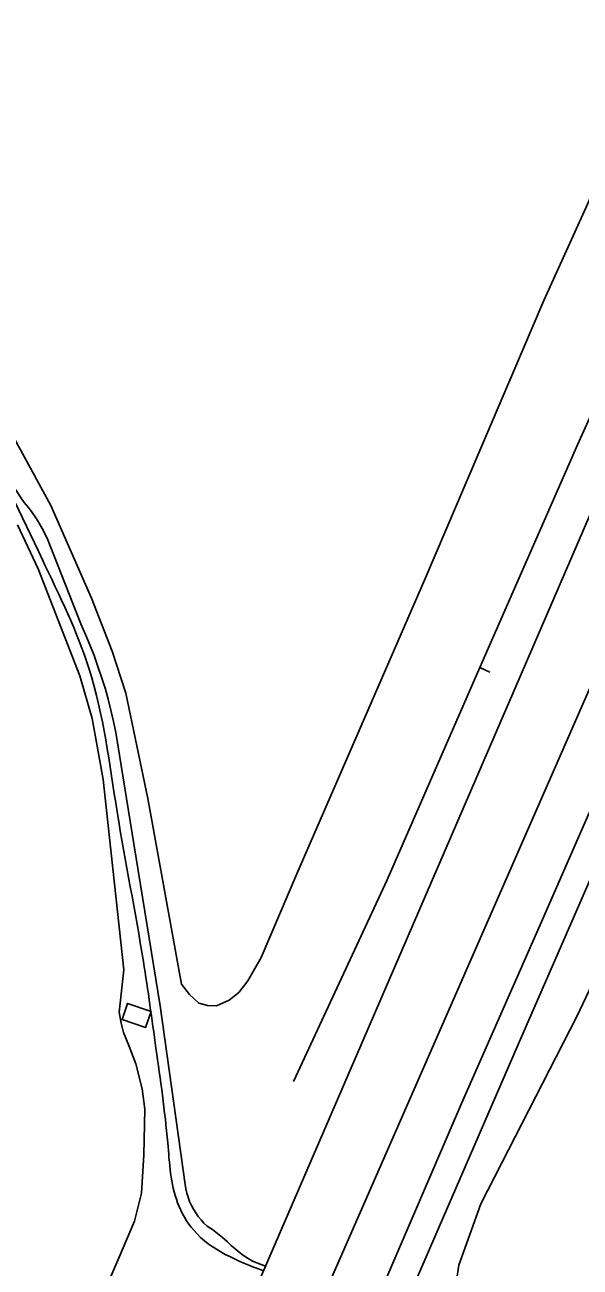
# Model space of a CAD drawing. Extents: x 3683613 to 3738215, y 469626 to 495384.
# Drawn here: x 3698541 to 3698974, y 476362 to 477329 of the extents above; entities that cross this region are included whole.
import ezdxf

# ---------------------------------------------------------------- set-up
doc = ezdxf.new("R2010")
doc.units = 0
for name, color, linetype in [('V-BLDG-OTLN', 7, 'Continuous'), ('V-RAIL-TRAK', 7, 'Continuous'), ('V-ROAD-CNTR', 7, 'Continuous'), ('V-SITE-VEGE', 7, 'Continuous'), ('V-TOPO-SHOR', 7, 'Continuous')]:
    doc.layers.add(name, color=color, linetype=linetype)

msp = doc.modelspace()

# ---------------------------------------------------------------- linework, layer by layer
at = {"layer": 'V-BLDG-OTLN'}
msp.add_lwpolyline([(3698639.58, 476561.11), (3698635.27, 476548.64), (3698617.03, 476554.94), (3698621.34, 476567.41)], close=True, dxfattribs=at)
at = {"layer": 'V-RAIL-TRAK'}
msp.add_lwpolyline([(3699135.74, 477023.27), (3699079.88, 476891.92), (3699035.76, 476788.16), (3698925.48, 476535.55), (3698842.82, 476345.06), (3698828.19, 476311.65), (3698767.63, 476173.4), (3698670.9, 475951.72), (3698587.46, 475760.47), (3698498.18, 475555.8), (3698418.17, 475370.72), (3698327.84, 475165.3), (3698326.47, 475162.15)], dxfattribs=at)
at = {"layer": 'V-ROAD-CNTR'}
for points in [[(3698262.24, 475169.78), (3698773.19, 476337.72), (3699333.02, 477615.78), (3699803.99, 478707.89), (3700316.43, 479884.82), (3700434.03, 480167.44)], [(3700342.49, 480071.18), (3699729.46, 478658.07), (3699099.58, 477221.14), (3698725.47, 476355.67), (3698323.78, 475445.2), (3698202.8, 475164.1)], [(3698561.04, 476923.49), (3698559.18, 476928.02), (3698557.13, 476932.46), (3698554.89, 476936.81), (3698552.47, 476941.06), (3698549.87, 476945.21), (3698547.1, 476949.24), (3698544.15, 476953.15), (3698540.94, 476957.21), (3698537.89, 476961.38), (3698535, 476965.68), (3698532.29, 476970.08), (3698529.74, 476974.59), (3698527.38, 476979.18), (3698525.2, 476983.87)], [(3698728.62, 476362.96), (3698718.71, 476366.96), (3698715.14, 476369.06), (3698711.67, 476371.33), (3698708.32, 476373.77), (3698705.1, 476376.38), (3698702.01, 476379.14), (3698699.06, 476382.05), (3698695.31, 476385.33), (3698691.43, 476388.46), (3698687.42, 476391.42), (3698683.29, 476394.22), (3698680.81, 476396.54), (3698678.5, 476399.02), (3698676.35, 476401.65), (3698674.38, 476404.41), (3698672.59, 476407.3), (3698671, 476410.29), (3698669.62, 476413.39), (3698668.43, 476416.57), (3698667.46, 476419.83), (3698666.71, 476423.13), (3698666.17, 476426.48), (3698646.58, 476565.44), (3698626.33, 476691.63), (3698612.16, 476778.11), (3698610.38, 476786.83), (3698608.39, 476795.51), (3698606.19, 476804.14), (3698603.77, 476812.71), (3698601.15, 476821.22), (3698598.31, 476829.66), (3698595.27, 476838.02), (3698592.03, 476846.32), (3698588.58, 476854.53), (3698584.93, 476862.64), (3698561.08, 476923.41), (3698561.04, 476923.49)]]:
    msp.add_lwpolyline(points, dxfattribs=at)
msp.add_spline([(3698727.05, 476359.32), (3698672.86, 476390.9), (3698660.31, 476412.34), (3698652.59, 476459.01), (3698643.42, 476532.59), (3698633.67, 476600.05), (3698613.22, 476716.35), (3698591.48, 476827.43), (3698555.06, 476912.67), (3698503.69, 477015.37), (3698423.52, 477132.64)], degree=3, dxfattribs=at)
at = {"layer": 'V-SITE-VEGE'}
for points in [[(3699060.31, 477408.69), (3699056.67, 477396.14), (3699049.61, 477374.29), (3699003.48, 477242.38), (3698945.33, 477114.38)], [(3698945.33, 477114.38), (3698852.44, 476896.82), (3698753.15, 476668.36), (3698725.4, 476603.24), (3698715.02, 476584.95), (3698707.87, 476576.01), (3698700.35, 476569.83), (3698690.52, 476565.63), (3698683.46, 476565.71), (3698676.83, 476567.74), (3698669.46, 476574.48), (3698663.28, 476582.38), (3698637.06, 476726.83), (3698619.95, 476808.9), (3698609.34, 476841.53), (3698593.34, 476882.84), (3698561.63, 476954.88), (3698512.47, 477044.35)], [(3698535.6, 476939.89), (3698551.68, 476905.63), (3698584.06, 476822.22), (3698593.88, 476789.21), (3698602.36, 476741.71), (3698618.35, 476593.46), (3698614.85, 476560.59), (3698616.33, 476551.95), (3698618.21, 476544.88), (3698622.4, 476534.65), (3698627.73, 476520.49), (3698632.6, 476500.85), (3698634.78, 476485.15), (3698634, 476449.51), (3698632.1, 476419.76), (3698626.77, 476397.88), (3698616.31, 476373.71), (3698539.52, 476195.53)], [(3698877.48, 476351.92), (3698879.17, 476363.66), (3698896.42, 476411.55), (3698971.2, 476557.31), (3698999.83, 476617.87)]]:
    msp.add_lwpolyline(points, dxfattribs=at)
at = {"layer": 'V-TOPO-SHOR'}
msp.add_line((3698903.42, 476825.24), (3698895.63, 476828.68), dxfattribs=at)
for points in [[(3698971.52, 477001.98), (3699034.22, 477140.59), (3699101.1, 477295.17), (3699168.83, 477447.02)], [(3698750.57, 476506.73), (3698823.35, 476663.62), (3698895.63, 476828.68), (3698971.52, 477001.98)], [(3698817.35, 476341.24), (3698881.38, 476489.51), (3698942.58, 476628.44), (3699004.6, 476770.1)]]:
    msp.add_lwpolyline(points, dxfattribs=at)

doc.saveas('drawing.dxf')
